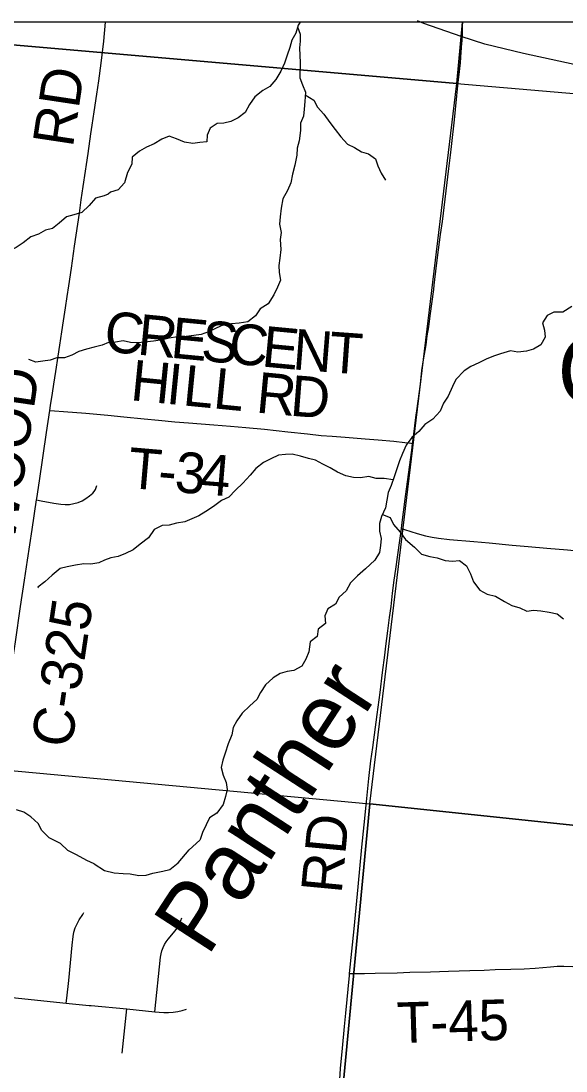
# Model space of a CAD drawing. Extents: x 0 to 1134, y 0 to 440.
# Drawn here: x 843.809 to 844.569, y 367.854 to 369.32 of the extents above; entities that cross this region are included whole.
import ezdxf

# ---------------------------------------------------------------- set-up
doc = ezdxf.new("R2010")
doc.units = 0
for name, color, linetype in [('Default', 7, 'Continuous'), ('GM_X_County_Road', 7, 'Continuous'), ('GM_X_County_Road_Text', 7, 'Continuous'), ('GM_X_Minor_River', 7, 'Continuous'), ('GM_X_Minor_River_Text', 7, 'Continuous'), ('GM_X_Rail_Line', 7, 'Continuous'), ('GM_X_Section', 7, 'Continuous'), ('GM_X_Township_Road', 7, 'Continuous'), ('GM_X_Township_Road_Text', 7, 'Continuous'), ('GM_X_Unincorporated', 7, 'Continuous'), ('SH_Cut_Line', 7, 'Continuous')]:
    doc.layers.add(name, color=color, linetype=linetype)

msp = doc.modelspace()

# ---------------------------------------------------------------- linework, layer by layer
at = {"layer": 'Default'}
for points in [[(843.4336, 369.3181), (843.4318, 369.3181), (843.3303, 368.8154), (843.2592, 368.3235), (844.2955, 368.2269), (844.4165, 369.2325)], [(844.4245, 369.3181), (843.4336, 369.3181), (844.4165, 369.2325)], [(845.4467, 369.3181), (844.4245, 369.3181), (844.4165, 369.2325), (845.4321, 369.1455)]]:
    msp.add_lwpolyline(points, close=True, dxfattribs=at)
at = {"layer": 'GM_X_County_Road'}
for points in [[(843.8492, 368.7763), (843.8501, 368.783), (843.8527, 368.8004), (843.8547, 368.8128), (843.8575, 368.8307), (843.8609, 368.8521), (843.8632, 368.8674), (843.8659, 368.8859), (843.8683, 368.9012), (843.871, 368.9197), (843.8733, 368.9351), (843.8756, 368.9504), (843.8791, 368.975), (843.8835, 369.0057), (843.888, 369.0364), (843.8903, 369.0518), (843.893, 369.0702), (843.8958, 369.0887), (843.899, 369.1102), (843.9003, 369.1194), (843.9024, 369.1348), (843.9063, 369.1624), (843.9082, 369.1747), (843.911, 369.1932), (843.9146, 369.2178), (843.9173, 369.2362), (843.9206, 369.2608), (843.9242, 369.2917), (843.9267, 369.3181)], [(843.8305, 368.6514), (843.8308, 368.6532), (843.8345, 368.6778), (843.8445, 368.7454), (843.8492, 368.7763)], [(843.7707, 368.2382), (843.7715, 368.2438), (843.7728, 368.2562), (843.7757, 368.2778), (843.782, 368.324), (843.7865, 368.3548), (843.7916, 368.3886), (843.797, 368.4255), (843.801, 368.4532), (843.8084, 368.5024), (843.8138, 368.5394), (843.8179, 368.567), (843.8244, 368.6101), (843.8305, 368.6514)]]:
    msp.add_lwpolyline(points, dxfattribs=at)
at = {"layer": 'GM_X_Minor_River'}
for points in [[(844.1946, 369.3116), (844.198, 369.3013), (844.1982, 369.2918), (844.1972, 369.2824), (844.1977, 369.2717), (844.1982, 369.2618), (844.1977, 369.2406), (844.2013, 369.231), (844.2056, 369.2206), (844.2049, 369.2077), (844.2038, 369.1967), (844.2028, 369.1869), (844.1988, 369.1771), (844.1986, 369.1672), (844.1967, 369.1528), (844.1942, 369.1422), (844.1935, 369.1324), (844.1909, 369.1184), (844.1876, 369.1059), (844.1854, 369.0938), (844.1806, 369.0833), (844.1738, 369.0717), (844.1716, 369.0585), (844.1702, 369.0467), (844.1695, 369.0361), (844.1715, 369.0247), (844.1702, 369.0148), (844.1713, 369.0011), (844.1699, 368.989), (844.1685, 368.9784), (844.169, 368.9689), (844.1707, 368.9582), (844.1666, 368.9484), (844.1614, 368.9375), (844.1535, 368.9252), (844.1424, 368.9179), (844.1357, 368.9081), (844.1252, 368.8997), (844.113, 368.8981), (844.1024, 368.8972), (844.0913, 368.8956), (844.081, 368.8912), (844.0706, 368.8858), (844.0603, 368.8823), (844.05, 368.881), (844.0393, 368.8794), (844.0272, 368.8789), (844.0157, 368.8769), (844.0062, 368.8748), (843.9936, 368.8729), (843.9818, 368.8716), (843.9715, 368.8704), (843.9617, 368.871), (843.9515, 368.8735), (843.9408, 368.8715), (843.9308, 368.871), (843.922, 368.8673)], [(844.1981, 369.3181), (844.1953, 369.3139), (844.192, 369.303), (844.1868, 369.2932), (844.1836, 369.2831), (844.1799, 369.2721), (844.1762, 369.2612), (844.1714, 369.2499), (844.1642, 369.238), (844.156, 369.2283), (844.146, 369.2228), (844.1352, 369.214), (844.1277, 369.2031), (844.1214, 369.1923), (844.1117, 369.1845), (844.1017, 369.1798), (844.0918, 369.1774), (844.0823, 369.1769), (844.0726, 369.1703), (844.0686, 369.1605), (844.068, 369.151), (844.0581, 369.1505), (844.0486, 369.1488), (844.0369, 369.1506), (844.0256, 369.1555), (844.0154, 369.1591), (844.0055, 369.1548), (843.9947, 369.1483), (843.9839, 369.1436), (843.9743, 369.1381), (843.9639, 369.1296), (843.9636, 369.1198), (843.9573, 369.1085), (843.9531, 369.0938), (843.9445, 369.0841), (843.9338, 369.081), (843.9303, 369.0782), (843.9251, 369.0757)], [(844.2054, 369.2169), (844.2174, 369.2093), (844.2225, 369.1997), (844.231, 369.1896), (844.2398, 369.1784), (844.2472, 369.1683), (844.2549, 369.1582), (844.2641, 369.1481), (844.2739, 369.1433), (844.2836, 369.1374), (844.2934, 369.1345), (844.3031, 369.1274), (844.3067, 369.1178), (844.3113, 369.1075), (844.3172, 369.0975)], [(843.9251, 369.0757), (843.9127, 369.0725), (843.9041, 369.0625), (843.8936, 369.0526), (843.8826, 369.0494), (843.8723, 369.0467), (843.8623, 369.0378), (843.8526, 369.0301), (843.8431, 369.0277), (843.8331, 369.0223), (843.8224, 369.0184), (843.812, 369.0103), (843.802, 369.0038), (843.7921, 368.9987), (843.7879, 368.9966)], [(844.577, 368.9213), (844.5647, 368.9136), (844.5521, 368.9135), (844.5425, 368.9088), (844.5362, 368.8987), (844.539, 368.8884), (844.5399, 368.8785), (844.5336, 368.8677), (844.5236, 368.8618), (844.514, 368.859), (844.5018, 368.8574), (844.4916, 368.8596), (844.4775, 368.8554), (844.4679, 368.8518), (844.4576, 368.8479), (844.4472, 368.8428), (844.4364, 368.8374), (844.4268, 368.8315), (844.4151, 368.8193), (844.4107, 368.8095), (844.4047, 368.7963), (844.398, 368.7866), (844.3935, 368.7753), (844.3834, 368.7642), (844.3722, 368.7565), (844.3636, 368.7468), (844.3539, 368.7383)], [(843.922, 368.8673), (843.9107, 368.8645), (843.9001, 368.8617), (843.8894, 368.8586), (843.8798, 368.8535), (843.8695, 368.8496), (843.8589, 368.8495), (843.8494, 368.8464), (843.8392, 368.8451), (843.8297, 368.8438), (843.8196, 368.8475), (843.8199, 368.8471)], [(844.3539, 368.7383), (844.3461, 368.7279), (844.3408, 368.7159), (844.3368, 368.7057), (844.3327, 368.6933), (844.3294, 368.6835), (844.3249, 368.6714), (844.3209, 368.6616), (844.3174, 368.6404), (844.3114, 368.6281), (844.3088, 368.6182), (844.309, 368.6076), (844.311, 368.5973), (844.3104, 368.5878), (844.309, 368.578), (844.3023, 368.5671), (844.2891, 368.5553), (844.2782, 368.5453), (844.2685, 368.5357), (844.2625, 368.5244), (844.2524, 368.5155), (844.2473, 368.5058), (844.2369, 368.4992), (844.2328, 368.4894), (844.2333, 368.4788), (844.2233, 368.471), (844.2219, 368.4608), (844.2122, 368.4531), (844.2103, 368.4394), (844.2059, 368.4289), (844.2007, 368.4192), (844.1896, 368.413), (844.1801, 368.4117), (844.1705, 368.4089), (844.1605, 368.4031), (844.15, 368.3934), (844.1429, 368.3826), (844.1377, 368.3725), (844.128, 368.364), (844.1172, 368.3536), (844.1097, 368.3431), (844.1049, 368.3334), (844.1028, 368.3235), (844.0979, 368.3108), (844.0938, 368.2979), (844.0905, 368.2878), (844.088, 368.2779), (844.0907, 368.2672), (844.095, 368.2569), (844.0963, 368.2473), (844.0942, 368.2375), (844.0909, 368.2262), (844.0822, 368.2139), (844.0718, 368.2077), (844.067, 368.1979), (844.0618, 368.187), (844.0586, 368.1772), (844.0582, 368.1764)], [(844.3279, 368.6794), (844.3153, 368.6811), (844.3043, 368.6814), (844.2938, 368.684), (844.2823, 368.6823), (844.2728, 368.6826), (844.2619, 368.6851), (844.2503, 368.69), (844.2402, 368.6959), (844.2297, 368.7011), (844.2195, 368.7067), (844.2097, 368.7092), (844.1988, 368.7125), (844.1871, 368.7151), (844.1776, 368.7145), (844.1681, 368.714), (844.1574, 368.7089), (844.147, 368.7035), (844.1365, 368.6954), (844.1283, 368.6857), (844.1182, 368.6746), (844.1081, 368.6649), (844.0987, 368.6553), (844.0884, 368.6506), (844.0775, 368.6421), (844.0667, 368.6352), (844.0571, 368.6293), (844.0372, 368.6207), (844.0257, 368.6187), (844.0154, 368.6163), (844.0059, 368.6154), (843.9944, 368.61), (843.9865, 368.5984), (843.9753, 368.5895), (843.9652, 368.5818), (843.9545, 368.5764), (843.9445, 368.5724), (843.9342, 368.5704), (843.9252, 368.5673), (843.9174, 368.5633)], [(844.3129, 368.6312), (844.3235, 368.6266), (844.3285, 368.617), (844.3378, 368.6061), (844.3451, 368.5961), (844.3578, 368.5855), (844.3674, 368.5754), (844.3791, 368.5725), (844.3893, 368.5707), (844.4006, 368.5666), (844.4108, 368.566), (844.4203, 368.5669), (844.43, 368.5594), (844.4358, 368.5483), (844.4401, 368.5368), (844.4489, 368.5255), (844.459, 368.5196), (844.4707, 368.517), (844.483, 368.5095), (844.4935, 368.5039), (844.5045, 368.5006), (844.5142, 368.4962), (844.5237, 368.4975), (844.534, 368.4965), (844.5453, 368.4947), (844.5566, 368.4921), (844.5656, 368.4851)], [(843.9174, 368.5633), (843.9063, 368.5617), (843.8965, 368.562), (843.8848, 368.5604), (843.8734, 368.558), (843.8635, 368.5556), (843.8523, 368.5464), (843.8422, 368.5368), (843.8326, 368.5295), (843.8333, 368.5287)], [(843.8481, 368.1796), (843.8378, 368.1897), (843.8328, 368.1997), (843.8228, 368.2087), (843.8128, 368.2154), (843.8027, 368.2187)], [(843.911, 368.1435), (843.9005, 368.1479), (843.8865, 368.156), (843.8744, 368.1619), (843.8639, 368.1715), (843.8481, 368.1796)], [(843.911, 368.1435), (843.9252, 368.1338), (843.9388, 368.1307), (843.9513, 368.1299), (843.9611, 368.1294), (843.9732, 368.127), (843.9834, 368.1274), (843.9929, 368.1303), (844.0069, 368.1332), (844.0164, 368.1355), (844.0282, 368.1445), (844.0435, 368.163), (844.0582, 368.1764)]]:
    msp.add_lwpolyline(points, dxfattribs=at)
at = {"layer": 'GM_X_Rail_Line'}
msp.add_lwpolyline([(844.8159, 369.208), (844.5095, 369.2743), (844.4557, 369.2875), (844.4225, 369.2984), (844.3708, 369.3162), (844.3618, 369.3199)], dxfattribs=at)
at = {"layer": 'GM_X_Section'}
for points in [[(844.4165, 369.2325), (845.4321, 369.1455), (845.3157, 368.1194), (844.2955, 368.2269)], [(843.2592, 368.3235), (844.2955, 368.2269), (844.1986, 367.2062), (843.1694, 367.3117)], [(844.2955, 368.2269), (845.3157, 368.1194), (845.2152, 367.115), (844.1986, 367.2062)]]:
    msp.add_lwpolyline(points, close=True, dxfattribs=at)
at = {"layer": 'GM_X_Township_Road'}
for p, q in [((843.9501, 367.879), (843.9565, 367.9407)), ((843.9565, 367.9407), (843.9957, 367.9367))]:
    msp.add_line(p, q, dxfattribs=at)
for points in [[(844.4239, 369.2919), (844.4247, 369.3012), (844.4246, 369.3181)], [(844.3609, 368.7759), (844.3659, 368.8131), (844.368, 368.8318), (844.3704, 368.8469), (844.3737, 368.8678), (844.3755, 368.8802), (844.3774, 368.8928), (844.3794, 368.9083), (844.3846, 368.945), (844.3852, 368.9512), (844.3885, 368.9787), (844.3913, 369.0003), (844.3941, 369.0217), (844.3965, 369.0402), (844.4054, 369.114), (844.4079, 369.1326), (844.4091, 369.1449), (844.4104, 369.1572), (844.4119, 369.1695), (844.4133, 369.1818), (844.4169, 369.2154), (844.4187, 369.234), (844.4203, 369.2492), (844.4217, 369.2615), (844.4226, 369.2764), (844.4237, 369.2888), (844.4239, 369.2919)], [(843.8492, 368.7763), (843.8558, 368.7758), (843.8682, 368.7749), (843.8992, 368.7722), (843.9301, 368.7695), (843.9523, 368.7673), (843.9806, 368.7646), (844.0005, 368.7627), (844.0235, 368.7603), (844.0423, 368.7588), (844.0778, 368.756), (844.101, 368.7545), (844.1222, 368.7526), (844.1483, 368.75), (844.1812, 368.7464), (844.2082, 368.7435), (844.2274, 368.7414), (844.2428, 368.7402), (844.2608, 368.7391), (844.2889, 368.7366), (844.3071, 368.735), (844.3288, 368.7333), (844.3443, 368.7317), (844.3504, 368.7309), (844.3549, 368.7303)], [(844.3549, 368.7303), (844.3556, 368.7361), (844.3581, 368.7546), (844.3601, 368.77), (844.3609, 368.7759)], [(844.3394, 368.6113), (844.3401, 368.6161), (844.3453, 368.6561), (844.3493, 368.6869), (844.3537, 368.7208), (844.3549, 368.7303)], [(843.8305, 368.6514), (843.8372, 368.6502), (843.8549, 368.6468), (843.8644, 368.6452), (843.8705, 368.6448), (843.8736, 368.6448), (843.8766, 368.645), (843.8826, 368.6461), (843.8885, 368.6478), (843.8941, 368.6502), (843.8994, 368.6532), (843.9044, 368.6568), (843.9067, 368.6587), (843.909, 368.6609), (843.911, 368.6631), (843.9126, 368.6657), (843.9138, 368.6685), (843.9148, 368.6714)], [(844.2671, 367.9902), (844.2733, 368.0524), (844.2789, 368.1111), (844.2841, 368.1667), (844.2873, 368.1976), (844.2901, 368.2254), (844.2919, 368.2439), (844.2938, 368.2624), (844.2969, 368.2871), (844.2994, 368.3055), (844.3057, 368.3517), (844.3097, 368.3825), (844.3132, 368.4102), (844.3164, 368.4348), (844.3178, 368.4471), (844.3205, 368.4687), (844.3229, 368.4871), (844.3249, 368.5024), (844.327, 368.521), (844.3295, 368.5392), (844.3318, 368.5545), (844.3372, 368.5945), (844.3394, 368.6113)], [(844.3394, 368.6113), (844.3436, 368.6101), (844.3613, 368.6046), (844.3731, 368.6012), (844.3821, 368.5991), (844.3913, 368.5977), (844.4066, 368.5961), (844.4405, 368.5935), (844.4616, 368.5914), (844.494, 368.5883), (844.5163, 368.5861), (844.5423, 368.5842), (844.5711, 368.5818), (844.5983, 368.5789), (844.6231, 368.5764), (844.6451, 368.5746), (844.6563, 368.5736), (844.6681, 368.5719), (844.6776, 368.5708), (844.685, 368.5699), (844.6883, 368.5696), (844.6925, 368.5693)], [(843.8719, 367.949), (843.8727, 367.956), (843.8754, 367.9806), (843.8802, 368.0297), (843.8816, 368.042), (843.8828, 368.048), (843.8846, 368.0539), (843.887, 368.0596), (843.8898, 368.0651), (843.8949, 368.0728), (843.8967, 368.0753)], [(843.9957, 367.9367), (844.0036, 368.0129), (844.0043, 368.0175), (844.0054, 368.022), (844.007, 368.0263), (844.009, 368.0305), (844.0114, 368.0345), (844.0142, 368.0382), (844.0238, 368.0499), (844.0262, 368.0532), (844.0284, 368.0567), (844.0302, 368.0603), (844.0317, 368.0641), (844.033, 368.068)], [(844.2671, 367.9902), (844.2748, 367.9902), (844.2877, 367.9902), (844.3028, 367.9907), (844.3336, 367.9911), (844.3513, 367.992), (844.3799, 367.9927), (844.405, 367.9934), (844.435, 367.9943), (844.4546, 367.9949), (844.4701, 367.9956), (844.4918, 367.9963), (844.5104, 367.9965), (844.5258, 367.9975), (844.5475, 367.9997), (844.5567, 368.0003), (844.5661, 368.0004), (844.5785, 367.9999)], [(844.2533, 367.8421), (844.2545, 367.8577), (844.2573, 367.8858), (844.2601, 367.9163), (844.262, 367.9349), (844.2669, 367.9875), (844.2671, 367.9902)], [(843.7457, 367.9619), (843.752, 367.9612), (843.8719, 367.949)], [(843.8719, 367.949), (843.876, 367.9485), (843.9038, 367.9457), (843.9069, 367.9454), (843.9565, 367.9407)], [(843.9957, 367.9367), (844.0017, 367.9361), (844.0081, 367.9357), (844.0146, 367.9357), (844.021, 367.9362), (844.0274, 367.9372), (844.0337, 367.9386), (844.0398, 367.9405)]]:
    msp.add_lwpolyline(points, dxfattribs=at)
at = {"layer": 'GM_X_Unincorporated'}
msp.add_lwpolyline([(846.3638, 365.7004), (846.3638, 369.3181), (841.3922, 369.3181), (841.3154, 368.5119), (841.2216, 367.4973), (841.2213, 367.4945), (841.2195, 367.4746), (841.2162, 367.4375), (841.2108, 367.3819), (841.2057, 367.3262), (841.1991, 367.2488), (841.1958, 367.213), (841.1946, 367.1993), (841.1852, 367.0942), (841.1808, 367.0416), (841.1757, 366.9828), (841.1704, 366.926), (841.163, 366.8467), (841.1605, 366.8188)], dxfattribs=at)
at = {"layer": 'SH_Cut_Line'}
msp.add_lwpolyline([(846.3638, 355.7181), (846.3638, 369.3181), (835.2574, 369.3181)], dxfattribs=at)

# ---------------------------------------------------------------- texts
at = {"layer": 'GM_X_County_Road_Text'}
for s, rotation, p in [('RD', 81.3945, (843.8811, 369.1422)), ('KNOLLWOOD', 81.6165, (843.7627, 368.343)), ('C-325', 81.5623, (843.8792, 368.3037))]:
    msp.add_text(s, height=0.05682, rotation=rotation, dxfattribs=at).set_placement(p)
at = {"layer": 'GM_X_Minor_River_Text'}
for s, height, rotation, p in [('Creek', 0.0947, 359.0096, (844.5562, 368.7851)), ('Panther', 0.09468, 57.0008, (844.069, 368.0123))]:
    msp.add_text(s, height=height, rotation=rotation, dxfattribs=at).set_placement(p)
at = {"layer": 'GM_X_Township_Road_Text'}
for s, height, rotation, p in [('C', 0.0568, 354.5434, (843.9234, 368.8588)), ('R', 0.0568, 354.5434, (843.9699, 368.8544)), ('E', 0.0568, 354.5434, (844.0163, 368.85)), ('S', 0.0568, 354.5466, (844.0587, 368.8459)), ('C', 0.0568, 354.5434, (844.0968, 368.8423)), ('E', 0.0568, 354.5411, (844.1433, 368.8378)), ('N', 0.0568, 355.4262, (844.1865, 368.8337)), ('T', 0.0568, 355.8761, (844.2369, 368.8297)), ('H', 0.0568, 354.3666, (843.9603, 368.7907)), ('I', 0.0568, 354.3632, (844.0101, 368.7858)), ('L', 0.0568, 354.3675, (844.0333, 368.7835)), ('L', 0.0568, 354.364, (844.0756, 368.7794)), ('R', 0.0568, 354.5854, (844.1355, 368.7735)), ('D', 0.0568, 355.5021, (844.183, 368.769)), ('T', 0.0568, 355.0783, (843.9563, 368.6683)), ('3', 0.0568, 355.1273, (844.0219, 368.6626)), ('4', 0.0568, 355.2724, (844.0569, 368.6597)), ('-', 0.0568, 355.091, (843.9986, 368.6646)), ('RD', 0.05682, 84.5777, (844.2559, 368.1008)), ('T-45', 0.05682, 1.7689, (844.3339, 367.8929))]:
    msp.add_text(s, height=height, rotation=rotation, dxfattribs=at).set_placement(p)

doc.saveas('drawing.dxf')
